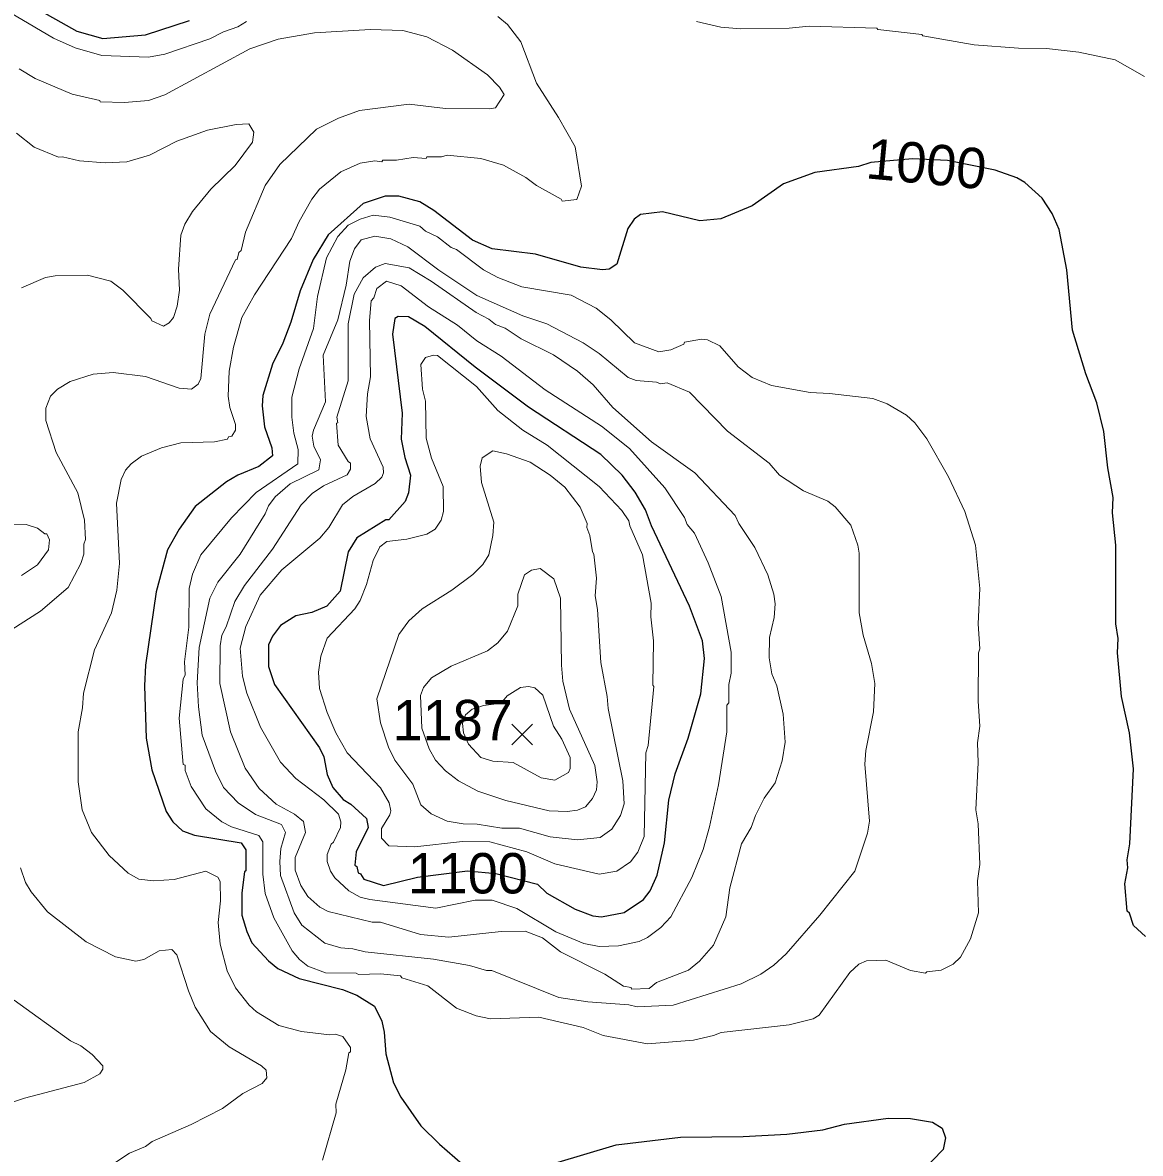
# Model space of a CAD drawing. Extents: x 265.7 to 292.1, y 7676.2 to 7704.2.
# Drawn here: x 281.373 to 283.59, y 7678.607 to 7680.85 of the extents above; entities that cross this region are included whole.
import ezdxf
from ezdxf.enums import TextEntityAlignment as Align

# ---------------------------------------------------------------- set-up
doc = ezdxf.new("R2010")
doc.units = 0
doc.header["$LTSCALE"] = 0.032
for name, color, linetype, lineweight in [('1', 7, 'Continuous', 25), ('2', 7, 'Continuous', 13), ('21', 7, 'Continuous', 25)]:
    doc.layers.add(name, color=color, linetype=linetype, lineweight=lineweight)
doc.layers.add('61', color=7, linetype='Continuous')

msp = doc.modelspace()

# ---------------------------------------------------------------- linework, layer by layer
at = {"layer": '1'}
for points in [[(281.39, 7680.8835), (281.481, 7680.8324), (281.5321, 7680.818), (281.6167, 7680.8252), (281.7044, 7680.8539)], [(283.5693, 7679.2213), (283.5764, 7679.3697), (283.5685, 7679.4415), (283.5525, 7679.5134), (283.5445, 7679.5995), (283.5461, 7679.6283), (283.5413, 7679.657), (283.5413, 7679.8134), (283.535, 7679.8772), (283.5357, 7679.9076), (283.5254, 7679.9666), (283.5174, 7680.0384), (283.5038, 7680.0959), (283.4815, 7680.1533), (283.4552, 7680.2395), (283.444, 7680.3592), (283.4288, 7680.439), (283.4153, 7680.4709), (283.3953, 7680.5012), (283.361, 7680.5323), (283.345, 7680.5419), (283.302, 7680.5571), (283.2078, 7680.5759), (283.1381, 7680.5797), (283.0551, 7680.5721), (283.0307, 7680.5643), (282.9445, 7680.5523), (282.8822, 7680.5299), (282.82, 7680.4861), (282.7577, 7680.4605), (282.7163, 7680.4565), (282.642, 7680.4741), (282.5989, 7680.4693), (282.5862, 7680.4597), (282.5734, 7680.4414), (282.5519, 7680.3704), (282.5367, 7680.3608), (282.5231, 7680.3592), (282.4801, 7680.3648), (282.3907, 7680.3903), (282.3045, 7680.4007), (282.2654, 7680.4182), (282.1888, 7680.4773), (282.1609, 7680.494), (282.1194, 7680.5052), (282.0922, 7680.5052), (282.0484, 7680.4908), (281.9789, 7680.4286), (281.9494, 7680.3799), (281.9239, 7680.3177), (281.9055, 7680.2555), (281.8896, 7680.214), (281.8688, 7680.1725), (281.8497, 7680.1102), (281.8481, 7680.0895), (281.8528, 7680.048), (281.8672, 7680.0065), (281.8688, 7679.9905), (281.8417, 7679.969), (281.8002, 7679.9522), (281.7779, 7679.9387), (281.7156, 7679.89), (281.6837, 7679.8453), (281.6605, 7679.8038), (281.6382, 7679.7208), (281.6167, 7679.5756), (281.6151, 7679.5341), (281.6182, 7679.4304), (281.6294, 7679.3681), (281.6581, 7679.2851), (281.6709, 7679.2644), (281.6901, 7679.2468), (281.714, 7679.2381), (281.8066, 7679.2229), (281.8162, 7679.2093), (281.8161, 7679.1678), (281.813, 7679.1655), (281.8082, 7679.124), (281.8082, 7679.0793), (281.8177, 7679.0474), (281.8281, 7679.025), (281.8608, 7678.9891), (281.8792, 7678.9739), (281.9215, 7678.954), (282.0077, 7678.9324), (282.0364, 7678.9213), (282.0709, 7678.899)], [(283.5764, 7679.0593), (283.5685, 7679.0833), (283.5637, 7679.0873), (283.5589, 7679.1415), (283.5653, 7679.1734), (283.5637, 7679.1894), (283.5693, 7679.2213)], [(283.6004, 7679.037), (283.5764, 7679.0593)], [(282.0709, 7678.899), (282.0859, 7678.8694), (282.0906, 7678.8479), (282.0938, 7678.8048), (282.109, 7678.7473), (282.1234, 7678.7186), (282.1633, 7678.6619), (282.2, 7678.6252), (282.2455, 7678.5861)], [(282.429, 7678.5877), (282.5503, 7678.6244), (282.678, 7678.6396), (282.8024, 7678.6404), (282.8886, 7678.6452), (282.9604, 7678.6539), (283.0035, 7678.6651), (283.0897, 7678.6771), (283.1344, 7678.6763), (283.1775, 7678.6691), (283.1966, 7678.6571), (283.2038, 7678.638), (283.199, 7678.6149), (283.1575, 7678.5718)]]:
    msp.add_lwpolyline(points, dxfattribs=at)
msp.add_lwpolyline([(282.1562, 7679.1548), (282.2553, 7679.1673), (282.3117, 7679.1623), (282.3944, 7679.141), (282.413, 7679.1232), (282.4689, 7679.0912), (282.504, 7679.0785), (282.5216, 7679.0761), (282.5662, 7679.0848), (282.6045, 7679.1104), (282.6181, 7679.1279), (282.6317, 7679.1591), (282.646, 7679.2229), (282.6548, 7679.3075), (282.6676, 7679.3602), (282.6931, 7679.4304), (282.7186, 7679.5182), (282.7258, 7679.5884), (282.7218, 7679.6235), (282.6955, 7679.6921), (282.6205, 7679.8517), (282.6085, 7679.8836), (282.5878, 7679.9187), (282.5622, 7679.9522), (282.5199, 7679.9929), (282.3763, 7680.0871), (282.271, 7680.1661), (282.1712, 7680.2467), (282.1385, 7680.2658), (282.1178, 7680.2666), (282.1114, 7680.2626), (282.1066, 7680.2315), (282.1258, 7680.0751), (282.1242, 7680.0233), (282.1313, 7679.9874), (282.1425, 7679.9522), (282.1385, 7679.9171), (282.1321, 7679.8996), (282.0994, 7679.8636), (282.0938, 7679.8636), (282.0364, 7679.8277), (282.0188, 7679.7998), (282.0029, 7679.7224), (281.9765, 7679.6921), (281.947, 7679.6801), (281.9151, 7679.6729), (281.8848, 7679.6538), (281.8688, 7679.633), (281.8608, 7679.6155), (281.8608, 7679.5724), (281.8728, 7679.5373), (281.9622, 7679.4112), (281.9709, 7679.3937), (281.9773, 7679.3586), (281.9885, 7679.333), (282.0092, 7679.3091), (282.0244, 7679.2995), (282.0555, 7679.2716), (282.0587, 7679.2532), (282.0348, 7679.2053), (282.0324, 7679.179), (282.0364, 7679.1758), (282.0388, 7679.1638), (282.0436, 7679.1614), (282.05, 7679.1511), (282.0891, 7679.1383)], close=True, dxfattribs=at)
at = {"layer": '2'}
for points in [[(281.3118, 7680.8906), (281.4347, 7680.8188), (281.4778, 7680.7997), (281.5305, 7680.7845), (281.623, 7680.7813), (281.655, 7680.7869), (281.7443, 7680.8172), (281.7715, 7680.8316), (281.8002, 7680.8412), (281.817, 7680.8515)], [(282.3157, 7680.8619), (282.3348, 7680.846), (282.3612, 7680.8116), (282.3923, 7680.7295), (282.4362, 7680.6616), (282.4689, 7680.6034), (282.4816, 7680.5252), (282.4721, 7680.4988), (282.4434, 7680.4956), (282.441, 7680.4996), (282.3923, 7680.5268), (282.3715, 7680.5427), (282.3268, 7680.5667), (282.2822, 7680.5802), (282.2151, 7680.5866), (282.204, 7680.5834), (282.1752, 7680.5834), (282.1736, 7680.5802), (282.1481, 7680.5818), (282.1146, 7680.577), (282.0875, 7680.577), (282.0859, 7680.5738), (282.0715, 7680.5754), (282.0428, 7680.5707), (282.0045, 7680.5539), (281.9622, 7680.5196), (281.947, 7680.4996), (281.9215, 7680.455), (281.9063, 7680.4214), (281.8329, 7680.3097), (281.8082, 7680.265), (281.7914, 7680.206), (281.7826, 7680.1581), (281.781, 7680.1086), (281.7842, 7680.0863), (281.7954, 7680.0528), (281.7954, 7680.0416), (281.7882, 7680.0296), (281.7818, 7680.028), (281.7794, 7680.0233), (281.7539, 7680.0185), (281.6869, 7680.0161), (281.6486, 7680.0065), (281.6087, 7679.9897), (281.5887, 7679.9746), (281.5776, 7679.9618), (281.5688, 7679.9435), (281.5592, 7679.8964), (281.5656, 7679.7767), (281.56, 7679.724), (281.5496, 7679.6793), (281.5161, 7679.6059), (281.4938, 7679.5197), (281.4922, 7679.491), (281.4834, 7679.4431), (281.4834, 7679.3442), (281.4914, 7679.2883), (281.5097, 7679.2437), (281.5448, 7679.1982), (281.5823, 7679.1631), (281.6039, 7679.1511), (281.6326, 7679.1479)], [(283.1567, 7680.826), (283.069, 7680.8356), (283.0674, 7680.8388), (282.9333, 7680.8428), (282.8934, 7680.8388), (282.7976, 7680.8372), (282.7577, 7680.8404), (282.7099, 7680.8515)], [(281.9518, 7680.8292), (281.88, 7680.8164), (281.8241, 7680.7973), (281.655, 7680.7063), (281.623, 7680.6951), (281.5752, 7680.6911), (281.5273, 7680.6927), (281.5265, 7680.6951), (281.4714, 7680.7079), (281.398, 7680.739), (281.3661, 7680.7582)], [(282.3189, 7680.7215), (282.2949, 7680.7462), (282.2255, 7680.7949), (282.1752, 7680.8212), (282.1274, 7680.834), (282.0635, 7680.8356), (281.9518, 7680.8292)], [(283.5398, 7680.7757), (283.4679, 7680.7909), (283.4041, 7680.7981), (283.3482, 7680.7989), (283.2605, 7680.8053), (283.1583, 7680.8236), (283.1567, 7680.826)], [(283.598, 7680.743), (283.5398, 7680.7757)], [(281.3182, 7679.6251), (281.4084, 7679.6825), (281.4635, 7679.7296), (281.489, 7679.7767), (281.4946, 7679.7958), (281.4946, 7679.815), (281.4978, 7679.8246), (281.4962, 7679.8629), (281.4826, 7679.9171), (281.4395, 7679.9969), (281.4196, 7680.0608), (281.4196, 7680.0847), (281.4283, 7680.1086), (281.4427, 7680.123), (281.4674, 7680.1382), (281.5129, 7680.1525), (281.5528, 7680.1557), (281.6167, 7680.1477), (281.6837, 7680.1246), (281.7084, 7680.123), (281.7212, 7680.1326), (281.7268, 7680.1438), (281.7348, 7680.2315), (281.7443, 7680.2714), (281.7954, 7680.3791), (281.7986, 7680.3799), (281.8018, 7680.3935), (281.8066, 7680.3975), (281.8154, 7680.4342), (281.8544, 7680.5268), (281.8832, 7680.5683), (281.9558, 7680.6385), (281.9997, 7680.66), (282.0412, 7680.6752), (282.1401, 7680.688), (282.2119, 7680.6792), (282.2997, 7680.6784), (282.3109, 7680.6808), (282.3284, 7680.7071), (282.3189, 7680.7215)], [(281.3613, 7680.6305), (281.3964, 7680.6026), (281.4443, 7680.5826), (281.4523, 7680.5834), (281.4858, 7680.5754), (281.5369, 7680.5715), (281.58, 7680.5738), (281.6246, 7680.5866), (281.6789, 7680.6145), (281.7396, 7680.6361), (281.797, 7680.6473), (281.8217, 7680.6489), (281.8321, 7680.6321), (281.8289, 7680.6122), (281.7946, 7680.5659), (281.7467, 7680.5196), (281.71, 7680.4749), (281.6949, 7680.4502), (281.6869, 7680.4278), (281.6821, 7680.3608), (281.6845, 7680.3193), (281.6797, 7680.2874), (281.6725, 7680.265), (281.6637, 7680.2539), (281.6526, 7680.2475), (281.6294, 7680.2579), (281.6278, 7680.2626), (281.572, 7680.3193), (281.548, 7680.3369), (281.5018, 7680.3488), (281.4379, 7680.3472), (281.4188, 7680.344), (281.3709, 7680.3233)], [(282.1612, 7680.4462), (282.1018, 7680.4637), (282.0683, 7680.4677), (282.0428, 7680.4597), (282.0188, 7680.4478), (281.9981, 7680.4254), (281.9757, 7680.3831), (281.9582, 7680.3065), (281.9502, 7680.2427), (281.9215, 7680.1629), (281.9071, 7680.107), (281.9071, 7680.0671), (281.9111, 7680.0352), (281.9199, 7680.0033), (281.9191, 7679.9746), (281.8361, 7679.9179), (281.7874, 7679.8677), (281.7268, 7679.7942), (281.71, 7679.7559), (281.7036, 7679.7272), (281.7028, 7679.6506), (281.6941, 7679.582), (281.6957, 7679.5565), (281.6917, 7679.5477), (281.6837, 7679.4703), (281.6917, 7679.3785), (281.6957, 7679.3769), (281.6957, 7679.3665), (281.7076, 7679.3346), (281.7364, 7679.2907), (281.7683, 7679.2644), (281.7874, 7679.2548), (281.8417, 7679.2373), (281.8497, 7679.2253), (281.8497, 7679.1607), (281.8544, 7679.1224), (281.8712, 7679.0745), (281.9079, 7679.0091), (281.9223, 7678.9915), (281.939, 7678.9787), (281.9742, 7678.9652), (282.0348, 7678.9644), (282.0396, 7678.962), (282.0827, 7678.9636), (282.1226, 7678.9596), (282.125, 7678.9556), (282.1768, 7678.9396), (282.2335, 7678.8949), (282.2726, 7678.8798), (282.3013, 7678.8742), (282.3971, 7678.8774), (282.4848, 7678.8566), (282.5247, 7678.8407), (282.6125, 7678.8247), (282.7035, 7678.8319), (282.7434, 7678.8407), (282.7585, 7678.8471), (282.8934, 7678.8622), (282.9413, 7678.8742), (282.9532, 7678.8814), (283.0139, 7678.966), (283.0314, 7678.9827), (283.0466, 7678.9891), (283.0849, 7678.9907), (283.1344, 7678.9699), (283.1639, 7678.9644), (283.1663, 7678.9675), (283.195, 7678.9707), (283.219, 7678.9827), (283.2333, 7678.9963), (283.2533, 7679.033), (283.2692, 7679.0841), (283.2668, 7679.1479), (283.2716, 7679.1798), (283.2684, 7679.2604), (283.2636, 7679.2883), (283.2684, 7679.3825), (283.2668, 7679.4216), (283.2716, 7679.4543), (283.2684, 7679.5038), (283.2692, 7679.5995), (283.2716, 7679.6075), (283.2684, 7679.657), (283.2716, 7679.7272), (283.2629, 7679.8134), (283.2421, 7679.8804), (283.2094, 7679.949), (283.1663, 7680.0241), (283.1424, 7680.056), (283.1264, 7680.0711), (283.0881, 7680.0935), (283.0594, 7680.1039), (282.9732, 7680.1142), (282.9349, 7680.1158), (282.8583, 7680.1302)], [(282.6859, 7680.2156), (282.6843, 7680.2116), (282.6588, 7680.2004), (282.6349, 7680.1964), (282.587, 7680.2148), (282.5399, 7680.2603), (282.5104, 7680.2834), (282.4609, 7680.3089), (282.3636, 7680.3257), (282.3157, 7680.344), (282.287, 7680.3592), (282.2335, 7680.3999), (282.2231, 7680.4039), (282.196, 7680.4246), (282.172, 7680.4358), (282.1612, 7680.4462)], [(282.8583, 7680.1302), (282.82, 7680.1461), (282.7921, 7680.1669), (282.7561, 7680.2084), (282.7314, 7680.2204), (282.7194, 7680.2219), (282.6859, 7680.2156)], [(281.3246, 7679.8557), (281.3805, 7679.8541), (281.4028, 7679.8469), (281.4172, 7679.8357), (281.4212, 7679.8357), (281.4267, 7679.8238), (281.4243, 7679.8038), (281.4028, 7679.7743), (281.3709, 7679.7535)], [(281.544, 7678.5805), (281.5855, 7678.6077), (281.6167, 7678.6212), (281.6302, 7678.6308), (281.7076, 7678.6643), (281.7699, 7678.6962), (281.8098, 7678.7258), (281.8481, 7678.7457), (281.8576, 7678.7569), (281.856, 7678.7721), (281.8473, 7678.7808), (281.7826, 7678.8183), (281.7459, 7678.8487), (281.7156, 7678.8973), (281.702, 7678.9293), (281.6789, 7679.0011), (281.6693, 7679.0114), (281.6438, 7679.009), (281.6135, 7678.9915), (281.5975, 7678.9883), (281.5576, 7678.9971), (281.4994, 7679.0266), (281.4228, 7679.0864), (281.39, 7679.1256), (281.3789, 7679.1447), (281.3693, 7679.1734)], [(281.6326, 7679.1479), (281.6741, 7679.1503), (281.7364, 7679.167), (281.7603, 7679.1551), (281.7651, 7679.1463), (281.7659, 7679.108), (281.7611, 7679.0649)], [(281.7611, 7679.0649), (281.7651, 7679.0218), (281.7786, 7678.9692), (281.7954, 7678.9356), (281.8225, 7678.9013), (281.8369, 7678.8878), (281.8816, 7678.8606), (281.9263, 7678.8487), (281.9821, 7678.8423), (281.9933, 7678.8439), (282.0085, 7678.8391), (282.0236, 7678.8175), (282.0236, 7678.8088), (282.0204, 7678.8064), (282.014, 7678.7729), (281.9941, 7678.705), (281.9949, 7678.6875), (281.9678, 7678.5941)], [(281.3565, 7678.9109), (281.4682, 7678.8303), (281.489, 7678.8207), (281.5113, 7678.8032), (281.5321, 7678.7808), (281.5321, 7678.7745), (281.5265, 7678.7649), (281.4954, 7678.7481), (281.3773, 7678.717), (281.2352, 7678.6699)]]:
    msp.add_lwpolyline(points, dxfattribs=at)
for points in [[(282.1369, 7680.4047), (282.1984, 7680.3584), (282.2742, 7680.3081), (282.3652, 7680.2682), (282.413, 7680.2523), (282.4848, 7680.2148), (282.5168, 7680.1932), (282.5742, 7680.1461), (282.5902, 7680.1398), (282.6301, 7680.1366), (282.6381, 7680.1334), (282.6516, 7680.135), (282.6955, 7680.1166), (282.7713, 7680.0392), (282.8535, 7679.9762), (282.8742, 7679.9522), (282.9221, 7679.9211), (282.97, 7679.9004), (282.9844, 7679.8892), (283.0155, 7679.8533), (283.0298, 7679.8134), (283.0322, 7679.7974), (283.0322, 7679.6793), (283.0402, 7679.6347), (283.057, 7679.5788), (283.0634, 7679.5389), (283.061, 7679.483), (283.0458, 7679.4064), (283.0434, 7679.3793), (283.053, 7679.266), (283.049, 7679.2421), (283.0235, 7679.167), (282.954, 7679.0793), (282.8878, 7679.0027), (282.8631, 7678.9803), (282.8375, 7678.9628), (282.7984, 7678.9436), (282.6636, 7678.9013), (282.5918, 7678.8981), (282.5758, 7678.9021), (282.4944, 7678.9077), (282.437, 7678.9165), (282.3037, 7678.9699), (282.2933, 7678.9699), (282.2598, 7678.9795), (282.188, 7678.9923), (282.0524, 7679.0067), (282.0284, 7679.013), (282.0045, 7679.0146), (281.9726, 7679.0242), (281.9271, 7679.0601), (281.9119, 7679.0841), (281.8848, 7679.1583), (281.8832, 7679.1862), (281.8856, 7679.2117), (281.8943, 7679.2437), (281.8864, 7679.2596), (281.8353, 7679.2795), (281.801, 7679.3027), (281.7715, 7679.333), (281.7555, 7679.3649), (281.7292, 7679.4368), (281.722, 7679.4926), (281.7196, 7679.5405), (281.7236, 7679.6107), (281.7443, 7679.7081), (281.7603, 7679.74), (281.805, 7679.7958), (281.8544, 7679.8756), (281.8608, 7679.8916), (281.8744, 7679.9092), (281.9039, 7679.9347), (281.9606, 7679.9626), (281.9638, 7679.9826), (281.951, 7680.0097), (281.9478, 7680.0296), (281.9502, 7680.0416), (281.9741, 7680.0975), (281.9694, 7680.19), (281.9981, 7680.2603), (282.0148, 7680.3289), (282.022, 7680.3768), (282.0316, 7680.4007), (282.0444, 7680.419), (282.0715, 7680.4262), (282.1034, 7680.4206)], [(282.1401, 7680.3632), (282.1832, 7680.3369), (282.2726, 7680.2746), (282.2981, 7680.2618), (282.3109, 7680.2507), (282.33, 7680.2435), (282.362, 7680.2227), (282.4258, 7680.1908), (282.4737, 7680.1581), (282.5048, 7680.131), (282.5439, 7680.0863), (282.6205, 7680.0185), (282.7067, 7679.957), (282.7865, 7679.8724), (282.7937, 7679.8565), (282.8256, 7679.8086), (282.8511, 7679.7543), (282.8631, 7679.716), (282.8655, 7679.6969), (282.8639, 7679.6698), (282.8543, 7679.6299), (282.8535, 7679.59), (282.8591, 7679.558), (282.8687, 7679.5341), (282.8814, 7679.4783), (282.8854, 7679.4224), (282.8798, 7679.3857), (282.8655, 7679.3418), (282.8439, 7679.3115), (282.8264, 7679.2772), (282.8184, 7679.2532), (282.7992, 7679.2213), (282.7761, 7679.1335), (282.7681, 7679.0761), (282.7434, 7679.0202), (282.7155, 7678.9883), (282.6939, 7678.9707), (282.6301, 7678.946), (282.6157, 7678.934), (282.5806, 7678.9332), (282.5798, 7678.9364), (282.5646, 7678.9388), (282.5279, 7678.9628), (282.4402, 7679.0067), (282.4043, 7679.0346), (282.3699, 7679.0481), (282.3221, 7679.0473), (282.2183, 7679.0362), (282.1625, 7679.041), (282.0827, 7679.0657), (282.0667, 7679.0657), (281.9789, 7679.0872), (281.963, 7679.0952), (281.939, 7679.1168), (281.9247, 7679.1383), (281.9135, 7679.1686), (281.9135, 7679.1942), (281.9342, 7679.2437), (281.9303, 7679.2652), (281.9127, 7679.2796), (281.876, 7679.2995), (281.8425, 7679.3306), (281.8146, 7679.3713), (281.7858, 7679.4431), (281.7643, 7679.5389), (281.7651, 7679.6139), (281.7683, 7679.6346), (281.777, 7679.6514), (281.7938, 7679.7017), (281.813, 7679.7336), (281.8688, 7679.8054), (281.9255, 7679.8932), (281.9478, 7679.9155), (281.9702, 7679.9307), (282.0172, 7679.953), (282.0236, 7679.9642), (282.0236, 7679.9762), (282.0188, 7679.9794), (281.9989, 7680.0113), (281.9957, 7680.0552), (281.9981, 7680.056), (281.9965, 7680.0671), (282.0188, 7680.139), (282.0188, 7680.2523), (282.0308, 7680.3113), (282.0484, 7680.3432), (282.0731, 7680.3648), (282.0922, 7680.372)], [(282.1243, 7680.3275), (282.1784, 7680.2858), (282.2359, 7680.2499), (282.2742, 7680.2188), (282.3221, 7680.1884), (282.4098, 7680.1214), (282.5216, 7680.0496), (282.5766, 7680.0049), (282.6468, 7679.9267), (282.6859, 7679.8685), (282.6915, 7679.8541), (282.7059, 7679.8373), (282.733, 7679.7783), (282.7585, 7679.7113), (282.7785, 7679.6011), (282.7785, 7679.5596), (282.7737, 7679.5373), (282.7737, 7679.5006), (282.7697, 7679.4958), (282.7697, 7679.4431), (282.753, 7679.3378), (282.7354, 7679.2548), (282.7226, 7679.2101), (282.7003, 7679.1543), (282.6588, 7679.0761), (282.6388, 7679.0553), (282.6125, 7679.0354), (282.5958, 7679.0274), (282.5551, 7679.0186), (282.5168, 7679.0178), (282.4864, 7679.0234), (282.4306, 7679.0465), (282.3532, 7679.0928), (282.3045, 7679.1096), (282.271, 7679.1096), (282.1928, 7679.0936), (282.0619, 7679.1104), (282.0428, 7679.1152), (282.0204, 7679.1279), (281.9925, 7679.1535), (281.9837, 7679.167), (281.9773, 7679.1862), (281.9773, 7679.1998), (281.9853, 7679.2205), (281.9901, 7679.2245), (282.0037, 7679.2532), (282.0045, 7679.2644), (281.9997, 7679.2796), (281.9709, 7679.3083), (281.9151, 7679.3506), (281.8848, 7679.3833), (281.8449, 7679.4527), (281.8177, 7679.5197), (281.809, 7679.5533), (281.805, 7679.6091), (281.8161, 7679.6522), (281.8441, 7679.7144), (281.8872, 7679.7647), (281.963, 7679.827), (281.9805, 7679.8485), (282.0077, 7679.8932), (282.0284, 7679.9099), (282.0723, 7679.9355), (282.0859, 7679.9482), (282.089, 7679.957), (282.0883, 7679.9682), (282.0627, 7680.0241), (282.0547, 7680.0687), (282.0571, 7680.1134), (282.0635, 7680.1469), (282.0611, 7680.2587), (282.0643, 7680.2978), (282.0699, 7680.3041), (282.0755, 7680.3225), (282.0946, 7680.3369)], [(282.2459, 7679.2255), (282.2997, 7679.2253), (282.3731, 7679.2053), (282.429, 7679.1814), (282.5168, 7679.1607), (282.5519, 7679.167), (282.579, 7679.1854), (282.5934, 7679.2045), (282.6061, 7679.2357), (282.6093, 7679.4016), (282.6141, 7679.416), (282.6253, 7679.5333), (282.6229, 7679.5357), (282.6245, 7679.6235), (282.6189, 7679.6714), (282.6197, 7679.6985), (282.6029, 7679.7942), (282.5774, 7679.8517), (282.5758, 7679.8613), (282.5614, 7679.882), (282.5168, 7679.9299), (282.4138, 7680.0113), (282.3652, 7680.0416), (282.3157, 7680.0807), (282.2734, 7680.1278), (282.196, 7680.1892), (282.188, 7680.19), (282.172, 7680.1852), (282.1633, 7680.1717), (282.1665, 7680.123), (282.172, 7680.0991), (282.1736, 7680.0257), (282.184, 7679.9858), (282.2071, 7679.9299), (282.2079, 7679.8804), (282.2032, 7679.8629), (282.1912, 7679.8453), (282.1752, 7679.8349), (282.1353, 7679.8254), (282.0954, 7679.8206), (282.0819, 7679.8102), (282.0683, 7679.7831), (282.0555, 7679.7352), (282.0428, 7679.7033), (282.0324, 7679.6873), (281.9773, 7679.6291), (281.9646, 7679.5932), (281.9598, 7679.5612), (281.9622, 7679.5293), (281.9773, 7679.4814), (281.9941, 7679.4415), (282.0172, 7679.4016), (282.0827, 7679.3322), (282.1002, 7679.3027), (282.1034, 7679.2867), (282.1018, 7679.2788), (282.0851, 7679.2516), (282.0851, 7679.2325), (282.0994, 7679.2173), (282.1513, 7679.2149)], [(282.2748, 7679.2599), (282.2471, 7679.2604), (282.2151, 7679.266), (282.1832, 7679.2803), (282.1633, 7679.2987), (282.1473, 7679.3394), (282.1114, 7679.3873), (282.0986, 7679.4128), (282.0827, 7679.4607), (282.0755, 7679.5086), (282.1194, 7679.6362), (282.1393, 7679.6634), (282.1657, 7679.6873), (282.2247, 7679.724), (282.2662, 7679.7551), (282.2862, 7679.7751), (282.2981, 7679.7942), (282.3061, 7679.8325), (282.3077, 7679.8589), (282.283, 7679.9379), (282.2806, 7679.9698), (282.2845, 7679.9866), (282.3061, 7680.0001), (282.3332, 7679.9945), (282.3795, 7679.9778), (282.4194, 7679.9522), (282.4489, 7679.9283), (282.4793, 7679.8884), (282.4928, 7679.8565), (282.492, 7679.8485), (282.4984, 7679.8325), (282.5032, 7679.7998), (282.5064, 7679.7958), (282.5112, 7679.748), (282.5088, 7679.7129), (282.5136, 7679.6857), (282.5199, 7679.5804), (282.5327, 7679.5134), (282.5343, 7679.4894), (282.5638, 7679.3458), (282.5662, 7679.3003), (282.5591, 7679.2772), (282.5415, 7679.25), (282.5184, 7679.2333), (282.4737, 7679.2293), (282.4194, 7679.2349), (282.3588, 7679.2524), (282.3237, 7679.2524)], [(282.3316, 7679.3067), (282.4178, 7679.2867), (282.4529, 7679.2851), (282.4737, 7679.2875), (282.4896, 7679.2947), (282.5032, 7679.3107), (282.5112, 7679.3282), (282.5128, 7679.3442), (282.508, 7679.3761), (282.4577, 7679.4878), (282.4449, 7679.5437), (282.4418, 7679.5756), (282.4402, 7679.7081), (282.4266, 7679.7464), (282.3995, 7679.7671), (282.3827, 7679.7639), (282.3683, 7679.7543), (282.3556, 7679.716), (282.3556, 7679.6929), (282.3348, 7679.6426), (282.3157, 7679.6195), (282.2949, 7679.6035), (282.2231, 7679.5732), (282.184, 7679.5501), (282.168, 7679.5309), (282.1625, 7679.515), (282.1648, 7679.4504), (282.1792, 7679.4096), (282.192, 7679.3873), (282.2119, 7679.3657), (282.2375, 7679.3458), (282.2758, 7679.3258)], [(282.3344, 7679.5146), (282.325, 7679.5033), (282.3175, 7679.4995), (282.2873, 7679.4957), (282.2647, 7679.4882), (282.2515, 7679.4769), (282.2458, 7679.4599), (282.2477, 7679.441), (282.2572, 7679.4184), (282.2822, 7679.3921), (282.3061, 7679.3849), (282.346, 7679.3825), (282.4019, 7679.3522), (282.429, 7679.3474), (282.4561, 7679.3625), (282.4593, 7679.3705), (282.4593, 7679.3921), (282.4425, 7679.4288), (282.4258, 7679.4543), (282.405, 7679.5158), (282.3891, 7679.5301), (282.3763, 7679.5333), (282.3604, 7679.5309)]]:
    msp.add_lwpolyline(points, close=True, dxfattribs=at)
at = {"layer": '21'}
for p, q in [((282.3433, 7679.4585), (282.3845, 7679.4173)), ((282.3845, 7679.4585), (282.3433, 7679.4173))]:
    msp.add_line(p, q, dxfattribs=at)

# ---------------------------------------------------------------- texts
at = {"layer": '61'}
msp.add_text('1000', height=0.08, rotation=354.623, dxfattribs=at).set_placement((283.162, 7680.5299), align=Align.CENTER)
for s, p in [('1187', (282.2262, 7679.4265)), ('1100', (282.256, 7679.1227))]:
    msp.add_text(s, height=0.08, dxfattribs=at).set_placement(p, align=Align.CENTER)

doc.saveas('drawing.dxf')
